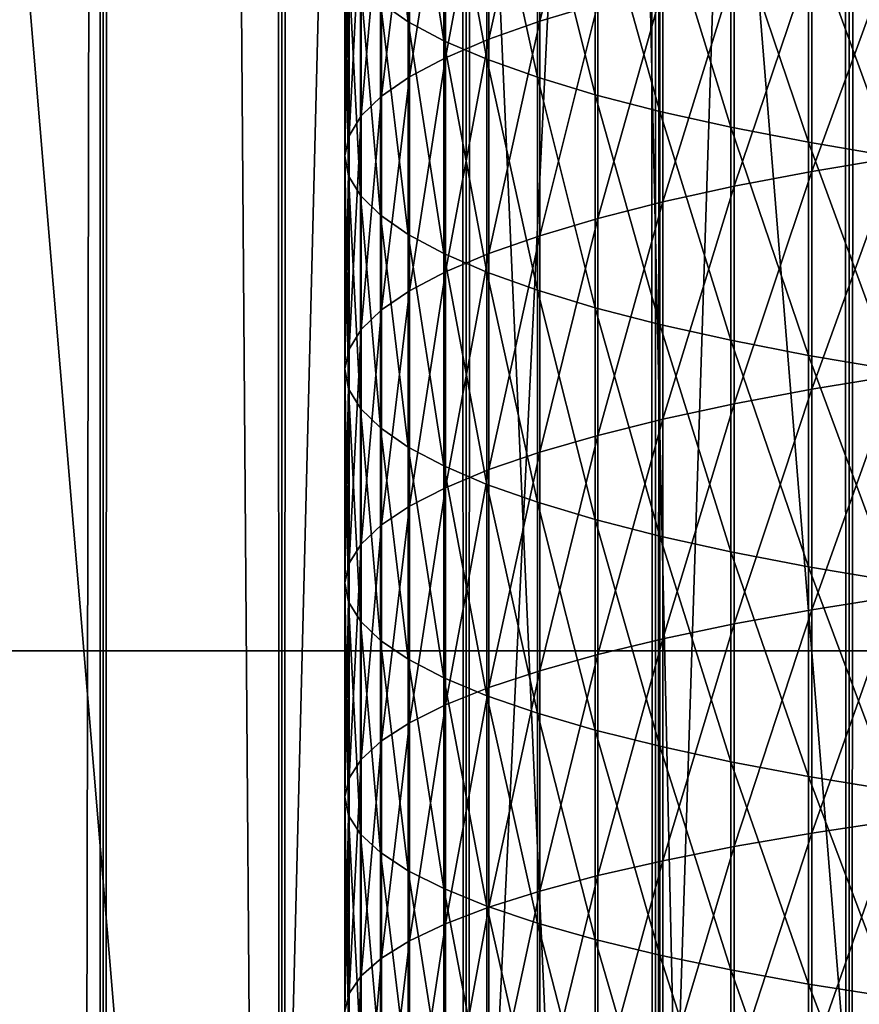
# Model space of a CAD drawing. Header units: millimetres. Extents: x -46 to 46, y -9 to 3208.
# Tile 268 of 401: x -4.16 to -2.46, y 29.38 to 31.38. Entities that reach past the tile are written whole.
import ezdxf

# ---------------------------------------------------------------- set-up
doc = ezdxf.new("R2010")
doc.units = ezdxf.units.MM
doc.header["$LTSCALE"] = 65.185185
for name, color, linetype in [('18', 7, 'CONTINUOUS'), ('28', 7, 'CONTINUOUS'), ('30', 7, 'CONTINUOUS'), ('31', 7, 'CONTINUOUS'), ('32', 7, 'CONTINUOUS'), ('33', 7, 'CONTINUOUS'), ('37', 7, 'CONTINUOUS')]:
    doc.layers.add(name, color=color, linetype=linetype)

msp = doc.modelspace()

# ---------------------------------------------------------------- linework, layer by layer
at = {"layer": '18', "color": 7, "linetype": 'CONTINUOUS'}
for points in [[(-4.34, 11.3, 64.1167), (-3.9902, 11.3, 64.3504), (-4.34, 1111.3, 64.1167), (-4.34, 11.3, 64.1167)], [(-4.34, 1111.3, 64.1167), (-3.9902, 11.3, 64.3504), (-3.9902, 1111.3, 64.3504), (-4.34, 1111.3, 64.1167)], [(-3.9902, 11.3, 51.6496), (-4.34, 11.3, 51.8833), (-3.9902, 1111.3, 51.6496), (-3.9902, 11.3, 51.6496)], [(-3.9902, 1111.3, 51.6496), (-4.34, 11.3, 51.8833), (-4.34, 1111.3, 51.8833), (-3.9902, 1111.3, 51.6496)], [(-3.9902, 11.3, 64.3504), (-3.6279, 11.3, 64.5642), (-3.9902, 1111.3, 64.3504), (-3.9902, 11.3, 64.3504)], [(-3.9902, 1111.3, 64.3504), (-3.6279, 11.3, 64.5642), (-3.6279, 1111.3, 64.5642), (-3.9902, 1111.3, 64.3504)], [(-3.6279, 11.3, 51.4358), (-3.9902, 11.3, 51.6496), (-3.6279, 1111.3, 51.4358), (-3.6279, 11.3, 51.4358)], [(-3.6279, 1111.3, 51.4358), (-3.9902, 11.3, 51.6496), (-3.9902, 1111.3, 51.6496), (-3.6279, 1111.3, 51.4358)], [(-3.6279, 11.3, 64.5642), (-3.2541, 11.3, 64.7573), (-3.6279, 1111.3, 64.5642), (-3.6279, 11.3, 64.5642)], [(-3.6279, 1111.3, 64.5642), (-3.2541, 11.3, 64.7573), (-3.2541, 1111.3, 64.7573), (-3.6279, 1111.3, 64.5642)], [(-3.2541, 11.3, 51.2427), (-3.6279, 11.3, 51.4358), (-3.2541, 1111.3, 51.2427), (-3.2541, 11.3, 51.2427)], [(-3.2541, 1111.3, 51.2427), (-3.6279, 11.3, 51.4358), (-3.6279, 1111.3, 51.4358), (-3.2541, 1111.3, 51.2427)], [(-3.2541, 11.3, 64.7573), (-2.8701, 11.3, 64.9291), (-3.2541, 1111.3, 64.7573), (-3.2541, 11.3, 64.7573)], [(-3.2541, 1111.3, 64.7573), (-2.8701, 11.3, 64.9291), (-2.8701, 1111.3, 64.9291), (-3.2541, 1111.3, 64.7573)], [(-2.8701, 11.3, 51.0709), (-3.2541, 11.3, 51.2427), (-2.8701, 1111.3, 51.0709), (-2.8701, 11.3, 51.0709)], [(-2.8701, 1111.3, 51.0709), (-3.2541, 11.3, 51.2427), (-3.2541, 1111.3, 51.2427), (-2.8701, 1111.3, 51.0709)], [(-2.8701, 11.3, 64.9291), (-2.4771, 11.3, 65.0791), (-2.8701, 1111.3, 64.9291), (-2.8701, 11.3, 64.9291)], [(-2.8701, 1111.3, 64.9291), (-2.4771, 11.3, 65.0791), (-2.4771, 1111.3, 65.0791), (-2.8701, 1111.3, 64.9291)], [(-2.4771, 11.3, 50.9209), (-2.8701, 11.3, 51.0709), (-2.4771, 1111.3, 50.9209), (-2.4771, 11.3, 50.9209)], [(-2.4771, 1111.3, 50.9209), (-2.8701, 11.3, 51.0709), (-2.8701, 1111.3, 51.0709), (-2.4771, 1111.3, 50.9209)], [(-2.4771, 11.3, 65.0791), (-2.0763, 11.3, 65.2069), (-2.4771, 1111.3, 65.0791), (-2.4771, 11.3, 65.0791)], [(-2.4771, 1111.3, 65.0791), (-2.0763, 11.3, 65.2069), (-2.0763, 1111.3, 65.2069), (-2.4771, 1111.3, 65.0791)], [(-2.0763, 11.3, 50.7931), (-2.4771, 11.3, 50.9209), (-2.0763, 1111.3, 50.7931), (-2.0763, 11.3, 50.7931)], [(-2.0763, 1111.3, 50.7931), (-2.4771, 11.3, 50.9209), (-2.4771, 1111.3, 50.9209), (-2.0763, 1111.3, 50.7931)]]:
    msp.add_3dface(points, dxfattribs=at)
at = {"layer": '28', "color": 7, "linetype": 'CONTINUOUS'}
for points in [[(-3.3714, 31.8087, 56.3263), (-3.3714, 31.3764, 56.3999), (-3.4277, 31.8474, 56.5556), (-3.3714, 31.8087, 56.3263)], [(-3.4277, 31.8474, 56.5556), (-3.3714, 31.3764, 56.3999), (-3.4277, 31.4157, 56.6291), (-3.4277, 31.8474, 56.5556)], [(-3.1044, 31.8082, 58.9197), (-3.1044, 31.3775, 58.9937), (-2.9867, 31.8434, 59.125), (-3.1044, 31.8082, 58.9197)], [(-2.9867, 31.8434, 59.125), (-3.1044, 31.3775, 58.9937), (-2.9867, 31.4128, 59.199), (-2.9867, 31.8434, 59.125)], [(-3.2993, 31.7707, 56.1014), (-3.2993, 31.3379, 56.1751), (-3.3714, 31.8087, 56.3263), (-3.2993, 31.7707, 56.1014)], [(-3.3714, 31.8087, 56.3263), (-3.2993, 31.3379, 56.1751), (-3.3714, 31.3764, 56.3999), (-3.3714, 31.8087, 56.3263)], [(-3.2076, 31.7718, 58.707), (-3.2076, 31.3409, 58.781), (-3.1044, 31.8082, 58.9197), (-3.2076, 31.7718, 58.707)], [(-3.1044, 31.8082, 58.9197), (-3.2076, 31.3409, 58.781), (-3.1044, 31.3775, 58.9937), (-3.1044, 31.8082, 58.9197)], [(-3.2118, 31.7337, 55.8818), (-3.2118, 31.3003, 55.9557), (-3.2993, 31.7707, 56.1014), (-3.2118, 31.7337, 55.8818)], [(-3.2993, 31.7707, 56.1014), (-3.2118, 31.3003, 55.9557), (-3.2993, 31.3379, 56.1751), (-3.2993, 31.7707, 56.1014)], [(-3.2958, 31.7342, 58.4878), (-3.2958, 31.3033, 58.5618), (-3.2076, 31.7718, 58.707), (-3.2958, 31.7342, 58.4878)], [(-3.2076, 31.7718, 58.707), (-3.2958, 31.3033, 58.5618), (-3.2076, 31.3409, 58.781), (-3.2076, 31.7718, 58.707)], [(-3.3685, 31.6957, 58.2632), (-3.3685, 31.2647, 58.3372), (-3.2958, 31.7342, 58.4878), (-3.3685, 31.6957, 58.2632)], [(-3.2958, 31.7342, 58.4878), (-3.3685, 31.2647, 58.3372), (-3.2958, 31.3033, 58.5618), (-3.2958, 31.7342, 58.4878)], [(-3.1092, 31.6977, 55.6687), (-3.1093, 31.2638, 55.7426), (-3.2118, 31.7337, 55.8818), (-3.1092, 31.6977, 55.6687)], [(-3.2118, 31.7337, 55.8818), (-3.1093, 31.2638, 55.7426), (-3.2118, 31.3003, 55.9557), (-3.2118, 31.7337, 55.8818)], [(-3.4256, 31.6565, 58.0342), (-3.4256, 31.2254, 58.1083), (-3.3685, 31.6957, 58.2632), (-3.4256, 31.6565, 58.0342)], [(-3.3685, 31.6957, 58.2632), (-3.4256, 31.2254, 58.1083), (-3.3685, 31.2647, 58.3372), (-3.3685, 31.6957, 58.2632)], [(-3.1092, 31.6977, 55.6687), (-2.9922, 31.2285, 55.537), (-3.1093, 31.2638, 55.7426), (-3.1092, 31.6977, 55.6687)], [(-2.9922, 31.6629, 55.463), (-2.9922, 31.2285, 55.537), (-3.1092, 31.6977, 55.6687), (-2.9922, 31.6629, 55.463)], [(-2.8612, 31.6296, 55.2656), (-2.8612, 31.1947, 55.3397), (-2.9922, 31.6629, 55.463), (-2.8612, 31.6296, 55.2656)], [(-2.9922, 31.6629, 55.463), (-2.8612, 31.1947, 55.3397), (-2.9922, 31.2285, 55.537), (-2.9922, 31.6629, 55.463)], [(-3.4666, 31.6167, 57.8019), (-3.4666, 31.1855, 57.876), (-3.4256, 31.6565, 58.0342), (-3.4666, 31.6167, 57.8019)], [(-3.4256, 31.6565, 58.0342), (-3.4666, 31.1855, 57.876), (-3.4256, 31.2254, 58.1083), (-3.4256, 31.6565, 58.0342)], [(-2.7168, 31.5978, 55.0775), (-2.7168, 31.1625, 55.1517), (-2.8612, 31.6296, 55.2656), (-2.7168, 31.5978, 55.0775)], [(-2.8612, 31.6296, 55.2656), (-2.7168, 31.1625, 55.1517), (-2.8612, 31.1947, 55.3397), (-2.8612, 31.6296, 55.2656)], [(-3.4915, 31.5765, 57.5674), (-3.4915, 31.1452, 57.6415), (-3.4666, 31.6167, 57.8019), (-3.4915, 31.5765, 57.5674)], [(-3.4666, 31.6167, 57.8019), (-3.4915, 31.1452, 57.6415), (-3.4666, 31.1855, 57.876), (-3.4666, 31.6167, 57.8019)], [(-2.5597, 31.5678, 54.8996), (-2.5597, 31.132, 54.9738), (-2.7168, 31.5978, 55.0775), (-2.5597, 31.5678, 54.8996)], [(-2.7168, 31.5978, 55.0775), (-2.5597, 31.132, 54.9738), (-2.7168, 31.1625, 55.1517), (-2.7168, 31.5978, 55.0775)], [(-3.5, 31.5361, 57.3317), (-3.5, 31.1047, 57.4059), (-3.4915, 31.5765, 57.5674), (-3.5, 31.5361, 57.3317)], [(-3.4915, 31.5765, 57.5674), (-3.5, 31.1047, 57.4059), (-3.4915, 31.1452, 57.6415), (-3.4915, 31.5765, 57.5674)], [(-2.3907, 31.5396, 54.7327), (-2.3907, 31.1034, 54.807), (-2.5597, 31.5678, 54.8996), (-2.3907, 31.5396, 54.7327)], [(-2.5597, 31.5678, 54.8996), (-2.3907, 31.1034, 54.807), (-2.5597, 31.132, 54.9738), (-2.5597, 31.5678, 54.8996)], [(-3.4922, 31.4957, 57.0961), (-3.4922, 31.0642, 57.1702), (-3.5, 31.5361, 57.3317), (-3.4922, 31.4957, 57.0961)], [(-3.5, 31.5361, 57.3317), (-3.4922, 31.0642, 57.1702), (-3.5, 31.1047, 57.4059), (-3.5, 31.5361, 57.3317)], [(-2.5525, 31.5093, 59.7608), (-2.5525, 31.073, 59.8355), (-2.383, 31.5378, 59.9271), (-2.5525, 31.5093, 59.7608)], [(-2.383, 31.5378, 59.9271), (-2.5525, 31.073, 59.8355), (-2.383, 31.1013, 60.0018), (-2.383, 31.5378, 59.9271)], [(-2.7102, 31.4788, 59.5834), (-2.7102, 31.0428, 59.6581), (-2.5525, 31.5093, 59.7608), (-2.7102, 31.4788, 59.5834)], [(-2.5525, 31.5093, 59.7608), (-2.7102, 31.0428, 59.6581), (-2.5525, 31.073, 59.8355), (-2.5525, 31.5093, 59.7608)], [(-3.4681, 31.4555, 56.8615), (-3.4681, 31.0239, 56.9356), (-3.4922, 31.4957, 57.0961), (-3.4681, 31.4555, 56.8615)], [(-3.4922, 31.4957, 57.0961), (-3.4681, 31.0239, 56.9356), (-3.4922, 31.0642, 57.1702), (-3.4922, 31.4957, 57.0961)], [(-2.8551, 31.4466, 59.3959), (-2.8551, 31.0109, 59.4705), (-2.7102, 31.4788, 59.5834), (-2.8551, 31.4466, 59.3959)], [(-2.7102, 31.4788, 59.5834), (-2.8551, 31.0109, 59.4705), (-2.7102, 31.0428, 59.6581), (-2.7102, 31.4788, 59.5834)], [(-3.4277, 31.4157, 56.6291), (-3.4277, 30.984, 56.7032), (-3.4681, 31.4555, 56.8615), (-3.4277, 31.4157, 56.6291)], [(-3.4681, 31.4555, 56.8615), (-3.4277, 30.984, 56.7032), (-3.4681, 31.0239, 56.9356), (-3.4681, 31.4555, 56.8615)], [(-2.9867, 31.4128, 59.199), (-2.9867, 30.9774, 59.2735), (-2.8551, 31.4466, 59.3959), (-2.9867, 31.4128, 59.199)], [(-2.8551, 31.4466, 59.3959), (-2.9867, 30.9774, 59.2735), (-2.8551, 31.0109, 59.4705), (-2.8551, 31.4466, 59.3959)], [(-3.3714, 31.3764, 56.3999), (-3.3714, 30.9446, 56.4741), (-3.4277, 31.4157, 56.6291), (-3.3714, 31.3764, 56.3999)], [(-3.4277, 31.4157, 56.6291), (-3.3714, 30.9446, 56.4741), (-3.4277, 30.984, 56.7032), (-3.4277, 31.4157, 56.6291)], [(-3.1044, 31.3775, 58.9937), (-3.1044, 30.9424, 59.0682), (-2.9867, 31.4128, 59.199), (-3.1044, 31.3775, 58.9937)], [(-2.9867, 31.4128, 59.199), (-3.1044, 30.9424, 59.0682), (-2.9867, 30.9774, 59.2735), (-2.9867, 31.4128, 59.199)], [(-3.2993, 31.3379, 56.1751), (-3.2993, 30.906, 56.2493), (-3.3714, 31.3764, 56.3999), (-3.2993, 31.3379, 56.1751)], [(-3.3714, 31.3764, 56.3999), (-3.2993, 30.906, 56.2493), (-3.3714, 30.9446, 56.4741), (-3.3714, 31.3764, 56.3999)], [(-3.2076, 31.3409, 58.781), (-3.2076, 30.9062, 58.8554), (-3.1044, 31.3775, 58.9937), (-3.2076, 31.3409, 58.781)], [(-3.1044, 31.3775, 58.9937), (-3.2076, 30.9062, 58.8554), (-3.1044, 30.9424, 59.0682), (-3.1044, 31.3775, 58.9937)], [(-3.2118, 31.3003, 55.9557), (-3.2118, 30.8683, 56.0299), (-3.2993, 31.3379, 56.1751), (-3.2118, 31.3003, 55.9557)], [(-3.2993, 31.3379, 56.1751), (-3.2118, 30.8683, 56.0299), (-3.2993, 30.906, 56.2493), (-3.2993, 31.3379, 56.1751)], [(-3.2958, 31.3033, 58.5618), (-3.2957, 30.8689, 58.6362), (-3.2076, 31.3409, 58.781), (-3.2958, 31.3033, 58.5618)], [(-3.2076, 31.3409, 58.781), (-3.2957, 30.8689, 58.6362), (-3.2076, 30.9062, 58.8554), (-3.2076, 31.3409, 58.781)], [(-3.3685, 31.2647, 58.3372), (-3.3685, 30.8307, 58.4115), (-3.2958, 31.3033, 58.5618), (-3.3685, 31.2647, 58.3372)], [(-3.2958, 31.3033, 58.5618), (-3.3685, 30.8307, 58.4115), (-3.2957, 30.8689, 58.6362), (-3.2958, 31.3033, 58.5618)], [(-3.1093, 31.2638, 55.7426), (-3.1093, 30.8317, 55.8168), (-3.2118, 31.3003, 55.9557), (-3.1093, 31.2638, 55.7426)], [(-3.2118, 31.3003, 55.9557), (-3.1093, 30.8317, 55.8168), (-3.2118, 30.8683, 56.0299), (-3.2118, 31.3003, 55.9557)], [(-3.4256, 31.2254, 58.1083), (-3.4256, 30.7917, 58.1825), (-3.3685, 31.2647, 58.3372), (-3.4256, 31.2254, 58.1083)], [(-3.3685, 31.2647, 58.3372), (-3.4256, 30.7917, 58.1825), (-3.3685, 30.8307, 58.4115), (-3.3685, 31.2647, 58.3372)], [(-2.9922, 31.2285, 55.537), (-2.9922, 30.7964, 55.6112), (-3.1093, 31.2638, 55.7426), (-2.9922, 31.2285, 55.537)], [(-3.1093, 31.2638, 55.7426), (-2.9922, 30.7964, 55.6112), (-3.1093, 30.8317, 55.8168), (-3.1093, 31.2638, 55.7426)], [(-3.4666, 31.1855, 57.876), (-3.4666, 30.7522, 57.9501), (-3.4256, 31.2254, 58.1083), (-3.4666, 31.1855, 57.876)], [(-3.4256, 31.2254, 58.1083), (-3.4666, 30.7522, 57.9501), (-3.4256, 30.7917, 58.1825), (-3.4256, 31.2254, 58.1083)], [(-2.8612, 31.1947, 55.3397), (-2.8612, 30.7625, 55.4139), (-2.9922, 31.2285, 55.537), (-2.8612, 31.1947, 55.3397)], [(-2.9922, 31.2285, 55.537), (-2.8612, 30.7625, 55.4139), (-2.9922, 30.7964, 55.6112), (-2.9922, 31.2285, 55.537)], [(-3.4915, 31.1452, 57.6415), (-3.4915, 30.7122, 57.7156), (-3.4666, 31.1855, 57.876), (-3.4915, 31.1452, 57.6415)], [(-3.4666, 31.1855, 57.876), (-3.4915, 30.7122, 57.7156), (-3.4666, 30.7522, 57.9501), (-3.4666, 31.1855, 57.876)], [(-2.7168, 31.1625, 55.1517), (-2.7168, 30.7302, 55.2259), (-2.8612, 31.1947, 55.3397), (-2.7168, 31.1625, 55.1517)], [(-2.8612, 31.1947, 55.3397), (-2.7168, 30.7302, 55.2259), (-2.8612, 30.7625, 55.4139), (-2.8612, 31.1947, 55.3397)], [(-2.5597, 31.132, 54.9738), (-2.5597, 30.6997, 55.0481), (-2.7168, 31.1625, 55.1517), (-2.5597, 31.132, 54.9738)], [(-2.7168, 31.1625, 55.1517), (-2.5597, 30.6997, 55.0481), (-2.7168, 30.7302, 55.2259), (-2.7168, 31.1625, 55.1517)], [(-3.5, 31.1047, 57.4059), (-3.5, 30.6721, 57.4799), (-3.4915, 31.1452, 57.6415), (-3.5, 31.1047, 57.4059)], [(-3.4915, 31.1452, 57.6415), (-3.5, 30.6721, 57.4799), (-3.4915, 30.7122, 57.7156), (-3.4915, 31.1452, 57.6415)], [(-2.3907, 31.1034, 54.807), (-2.3907, 30.671, 54.8813), (-2.5597, 31.132, 54.9738), (-2.3907, 31.1034, 54.807)], [(-2.5597, 31.132, 54.9738), (-2.3907, 30.671, 54.8813), (-2.5597, 30.6997, 55.0481), (-2.5597, 31.132, 54.9738)], [(-3.4922, 31.0642, 57.1702), (-3.4922, 30.632, 57.2442), (-3.5, 31.1047, 57.4059), (-3.4922, 31.0642, 57.1702)], [(-3.5, 31.1047, 57.4059), (-3.4922, 30.632, 57.2442), (-3.5, 30.6721, 57.4799), (-3.5, 31.1047, 57.4059)], [(-2.5525, 31.073, 59.8355), (-2.5526, 30.6311, 59.9099), (-2.383, 31.1013, 60.0018), (-2.5525, 31.073, 59.8355)], [(-2.383, 31.1013, 60.0018), (-2.5526, 30.6311, 59.9099), (-2.383, 30.6588, 60.0764), (-2.383, 31.1013, 60.0018)], [(-3.4681, 31.0239, 56.9356), (-3.468, 30.5921, 57.0096), (-3.4922, 31.0642, 57.1702), (-3.4681, 31.0239, 56.9356)], [(-3.4922, 31.0642, 57.1702), (-3.468, 30.5921, 57.0096), (-3.4922, 30.632, 57.2442), (-3.4922, 31.0642, 57.1702)], [(-2.7102, 31.0428, 59.6581), (-2.7102, 30.6015, 59.7324), (-2.5525, 31.073, 59.8355), (-2.7102, 31.0428, 59.6581)], [(-2.5525, 31.073, 59.8355), (-2.7102, 30.6015, 59.7324), (-2.5526, 30.6311, 59.9099), (-2.5525, 31.073, 59.8355)], [(-2.8551, 31.0109, 59.4705), (-2.8551, 30.5703, 59.5447), (-2.7102, 31.0428, 59.6581), (-2.8551, 31.0109, 59.4705)], [(-2.7102, 31.0428, 59.6581), (-2.8551, 30.5703, 59.5447), (-2.7102, 30.6015, 59.7324), (-2.7102, 31.0428, 59.6581)], [(-3.4277, 30.984, 56.7032), (-3.4277, 30.5525, 56.7771), (-3.4681, 31.0239, 56.9356), (-3.4277, 30.984, 56.7032)], [(-3.4681, 31.0239, 56.9356), (-3.4277, 30.5525, 56.7771), (-3.468, 30.5921, 57.0096), (-3.4681, 31.0239, 56.9356)], [(-2.9867, 30.9774, 59.2735), (-2.9868, 30.5374, 59.3477), (-2.8551, 31.0109, 59.4705), (-2.9867, 30.9774, 59.2735)], [(-2.8551, 31.0109, 59.4705), (-2.9868, 30.5374, 59.3477), (-2.8551, 30.5703, 59.5447), (-2.8551, 31.0109, 59.4705)], [(-3.3714, 30.9446, 56.4741), (-3.3714, 30.5135, 56.5479), (-3.4277, 30.984, 56.7032), (-3.3714, 30.9446, 56.4741)], [(-3.4277, 30.984, 56.7032), (-3.3714, 30.5135, 56.5479), (-3.4277, 30.5525, 56.7771), (-3.4277, 30.984, 56.7032)], [(-3.1044, 30.9424, 59.0682), (-3.1044, 30.5032, 59.1422), (-2.9867, 30.9774, 59.2735), (-3.1044, 30.9424, 59.0682)], [(-2.9867, 30.9774, 59.2735), (-3.1044, 30.5032, 59.1422), (-2.9868, 30.5374, 59.3477), (-2.9867, 30.9774, 59.2735)], [(-3.2993, 30.906, 56.2493), (-3.2993, 30.4753, 56.323), (-3.3714, 30.9446, 56.4741), (-3.2993, 30.906, 56.2493)], [(-3.3714, 30.9446, 56.4741), (-3.2993, 30.4753, 56.323), (-3.3714, 30.5135, 56.5479), (-3.3714, 30.9446, 56.4741)], [(-3.2076, 30.9062, 58.8554), (-3.2076, 30.4678, 58.9293), (-3.1044, 30.9424, 59.0682), (-3.2076, 30.9062, 58.8554)], [(-3.1044, 30.9424, 59.0682), (-3.2076, 30.4678, 58.9293), (-3.1044, 30.5032, 59.1422), (-3.1044, 30.9424, 59.0682)], [(-3.2118, 30.8683, 56.0299), (-3.2118, 30.4379, 56.1035), (-3.2993, 30.906, 56.2493), (-3.2118, 30.8683, 56.0299)], [(-3.2993, 30.906, 56.2493), (-3.2118, 30.4379, 56.1035), (-3.2993, 30.4753, 56.323), (-3.2993, 30.906, 56.2493)], [(-3.2957, 30.8689, 58.6362), (-3.2958, 30.4312, 58.7099), (-3.2076, 30.9062, 58.8554), (-3.2957, 30.8689, 58.6362)], [(-3.2076, 30.9062, 58.8554), (-3.2958, 30.4312, 58.7099), (-3.2076, 30.4678, 58.9293), (-3.2076, 30.9062, 58.8554)], [(-3.3685, 30.8307, 58.4115), (-3.3685, 30.3938, 58.4851), (-3.2957, 30.8689, 58.6362), (-3.3685, 30.8307, 58.4115)], [(-3.2957, 30.8689, 58.6362), (-3.3685, 30.3938, 58.4851), (-3.2958, 30.4312, 58.7099), (-3.2957, 30.8689, 58.6362)], [(-3.1093, 30.8317, 55.8168), (-3.1092, 30.4016, 55.8904), (-3.2118, 30.8683, 56.0299), (-3.1093, 30.8317, 55.8168)], [(-3.2118, 30.8683, 56.0299), (-3.1092, 30.4016, 55.8904), (-3.2118, 30.4379, 56.1035), (-3.2118, 30.8683, 56.0299)], [(-3.4256, 30.7917, 58.1825), (-3.4256, 30.3556, 58.256), (-3.3685, 30.8307, 58.4115), (-3.4256, 30.7917, 58.1825)], [(-3.3685, 30.8307, 58.4115), (-3.4256, 30.3556, 58.256), (-3.3685, 30.3938, 58.4851), (-3.3685, 30.8307, 58.4115)], [(-2.9922, 30.7964, 55.6112), (-2.9922, 30.3666, 55.6848), (-3.1093, 30.8317, 55.8168), (-2.9922, 30.7964, 55.6112)], [(-3.1093, 30.8317, 55.8168), (-2.9922, 30.3666, 55.6848), (-3.1092, 30.4016, 55.8904), (-3.1093, 30.8317, 55.8168)], [(-3.4666, 30.7522, 57.9501), (-3.4666, 30.3169, 58.0235), (-3.4256, 30.7917, 58.1825), (-3.4666, 30.7522, 57.9501)], [(-3.4256, 30.7917, 58.1825), (-3.4666, 30.3169, 58.0235), (-3.4256, 30.3556, 58.256), (-3.4256, 30.7917, 58.1825)], [(-2.8612, 30.7625, 55.4139), (-2.8612, 30.3331, 55.4874), (-2.9922, 30.7964, 55.6112), (-2.8612, 30.7625, 55.4139)], [(-2.9922, 30.7964, 55.6112), (-2.8612, 30.3331, 55.4874), (-2.9922, 30.3666, 55.6848), (-2.9922, 30.7964, 55.6112)], [(-3.4915, 30.7122, 57.7156), (-3.4915, 30.2778, 57.7888), (-3.4666, 30.7522, 57.9501), (-3.4915, 30.7122, 57.7156)], [(-3.4666, 30.7522, 57.9501), (-3.4915, 30.2778, 57.7888), (-3.4666, 30.3169, 58.0235), (-3.4666, 30.7522, 57.9501)], [(-2.7168, 30.7302, 55.2259), (-2.7168, 30.3011, 55.2994), (-2.8612, 30.7625, 55.4139), (-2.7168, 30.7302, 55.2259)], [(-2.8612, 30.7625, 55.4139), (-2.7168, 30.3011, 55.2994), (-2.8612, 30.3331, 55.4874), (-2.8612, 30.7625, 55.4139)], [(-2.5597, 30.6997, 55.0481), (-2.5597, 30.2708, 55.1215), (-2.7168, 30.7302, 55.2259), (-2.5597, 30.6997, 55.0481)], [(-2.7168, 30.7302, 55.2259), (-2.5597, 30.2708, 55.1215), (-2.7168, 30.3011, 55.2994), (-2.7168, 30.7302, 55.2259)], [(-3.5, 30.6721, 57.4799), (-3.5, 30.2385, 57.553), (-3.4915, 30.7122, 57.7156), (-3.5, 30.6721, 57.4799)], [(-3.4915, 30.7122, 57.7156), (-3.5, 30.2385, 57.553), (-3.4915, 30.2778, 57.7888), (-3.4915, 30.7122, 57.7156)], [(-2.3907, 30.671, 54.8813), (-2.3907, 30.2424, 54.9547), (-2.5597, 30.6997, 55.0481), (-2.3907, 30.671, 54.8813)], [(-2.5597, 30.6997, 55.0481), (-2.3907, 30.2424, 54.9547), (-2.5597, 30.2708, 55.1215), (-2.5597, 30.6997, 55.0481)], [(-3.4922, 30.632, 57.2442), (-3.4922, 30.1993, 57.3171), (-3.5, 30.6721, 57.4799), (-3.4922, 30.632, 57.2442)], [(-3.5, 30.6721, 57.4799), (-3.4922, 30.1993, 57.3171), (-3.5, 30.2385, 57.553), (-3.5, 30.6721, 57.4799)], [(-2.5526, 30.6311, 59.9099), (-2.5526, 30.1836, 59.9833), (-2.383, 30.6588, 60.0764), (-2.5526, 30.6311, 59.9099)], [(-2.383, 30.6588, 60.0764), (-2.5526, 30.1836, 59.9833), (-2.383, 30.2104, 60.1499), (-2.383, 30.6588, 60.0764)], [(-3.468, 30.5921, 57.0096), (-3.4681, 30.1602, 57.0823), (-3.4922, 30.632, 57.2442), (-3.468, 30.5921, 57.0096)], [(-3.4922, 30.632, 57.2442), (-3.4681, 30.1602, 57.0823), (-3.4922, 30.1993, 57.3171), (-3.4922, 30.632, 57.2442)], [(-2.7102, 30.6015, 59.7324), (-2.7102, 30.155, 59.8056), (-2.5526, 30.6311, 59.9099), (-2.7102, 30.6015, 59.7324)], [(-2.5526, 30.6311, 59.9099), (-2.7102, 30.155, 59.8056), (-2.5526, 30.1836, 59.9833), (-2.5526, 30.6311, 59.9099)], [(-3.468, 30.5921, 57.0096), (-3.4277, 30.1214, 56.8497), (-3.4681, 30.1602, 57.0823), (-3.468, 30.5921, 57.0096)], [(-3.4277, 30.5525, 56.7771), (-3.4277, 30.1214, 56.8497), (-3.468, 30.5921, 57.0096), (-3.4277, 30.5525, 56.7771)], [(-2.8551, 30.5703, 59.5447), (-2.8551, 30.1248, 59.6177), (-2.7102, 30.6015, 59.7324), (-2.8551, 30.5703, 59.5447)], [(-2.7102, 30.6015, 59.7324), (-2.8551, 30.1248, 59.6177), (-2.7102, 30.155, 59.8056), (-2.7102, 30.6015, 59.7324)], [(-2.9868, 30.5374, 59.3477), (-2.9868, 30.093, 59.4205), (-2.8551, 30.5703, 59.5447), (-2.9868, 30.5374, 59.3477)], [(-2.8551, 30.5703, 59.5447), (-2.9868, 30.093, 59.4205), (-2.8551, 30.1248, 59.6177), (-2.8551, 30.5703, 59.5447)], [(-3.3714, 30.5135, 56.5479), (-3.3714, 30.0832, 56.6204), (-3.4277, 30.5525, 56.7771), (-3.3714, 30.5135, 56.5479)], [(-3.4277, 30.5525, 56.7771), (-3.3714, 30.0832, 56.6204), (-3.4277, 30.1214, 56.8497), (-3.4277, 30.5525, 56.7771)], [(-3.1044, 30.5032, 59.1422), (-3.1044, 30.0599, 59.2148), (-2.9868, 30.5374, 59.3477), (-3.1044, 30.5032, 59.1422)], [(-2.9868, 30.5374, 59.3477), (-3.1044, 30.0599, 59.2148), (-2.9868, 30.093, 59.4205), (-2.9868, 30.5374, 59.3477)], [(-3.2993, 30.4753, 56.323), (-3.2993, 30.0457, 56.3954), (-3.3714, 30.5135, 56.5479), (-3.2993, 30.4753, 56.323)], [(-3.3714, 30.5135, 56.5479), (-3.2993, 30.0457, 56.3954), (-3.3714, 30.0832, 56.6204), (-3.3714, 30.5135, 56.5479)], [(-3.2076, 30.4678, 58.9293), (-3.2076, 30.0257, 59.0017), (-3.1044, 30.5032, 59.1422), (-3.2076, 30.4678, 58.9293)], [(-3.1044, 30.5032, 59.1422), (-3.2076, 30.0257, 59.0017), (-3.1044, 30.0599, 59.2148), (-3.1044, 30.5032, 59.1422)], [(-3.2118, 30.4379, 56.1035), (-3.2118, 30.0092, 56.1758), (-3.2993, 30.4753, 56.323), (-3.2118, 30.4379, 56.1035)], [(-3.2993, 30.4753, 56.323), (-3.2118, 30.0092, 56.1758), (-3.2993, 30.0457, 56.3954), (-3.2993, 30.4753, 56.323)], [(-3.2958, 30.4312, 58.7099), (-3.2958, 29.9904, 58.7821), (-3.2076, 30.4678, 58.9293), (-3.2958, 30.4312, 58.7099)], [(-3.2076, 30.4678, 58.9293), (-3.2958, 29.9904, 58.7821), (-3.2076, 30.0257, 59.0017), (-3.2076, 30.4678, 58.9293)], [(-3.3685, 30.3938, 58.4851), (-3.3686, 29.9542, 58.5571), (-3.2958, 30.4312, 58.7099), (-3.3685, 30.3938, 58.4851)], [(-3.2958, 30.4312, 58.7099), (-3.3686, 29.9542, 58.5571), (-3.2958, 29.9904, 58.7821), (-3.2958, 30.4312, 58.7099)], [(-3.1092, 30.4016, 55.8904), (-3.1093, 29.9737, 55.9626), (-3.2118, 30.4379, 56.1035), (-3.1092, 30.4016, 55.8904)], [(-3.2118, 30.4379, 56.1035), (-3.1093, 29.9737, 55.9626), (-3.2118, 30.0092, 56.1758), (-3.2118, 30.4379, 56.1035)], [(-3.4256, 30.3556, 58.256), (-3.4256, 29.9173, 58.3278), (-3.3685, 30.3938, 58.4851), (-3.4256, 30.3556, 58.256)], [(-3.3685, 30.3938, 58.4851), (-3.4256, 29.9173, 58.3278), (-3.3686, 29.9542, 58.5571), (-3.3685, 30.3938, 58.4851)], [(-3.1092, 30.4016, 55.8904), (-2.9922, 29.9394, 55.7568), (-3.1093, 29.9737, 55.9626), (-3.1092, 30.4016, 55.8904)], [(-2.9922, 30.3666, 55.6848), (-2.9922, 29.9394, 55.7568), (-3.1092, 30.4016, 55.8904), (-2.9922, 30.3666, 55.6848)], [(-2.8612, 30.3331, 55.4874), (-2.8612, 29.9065, 55.5593), (-2.9922, 30.3666, 55.6848), (-2.8612, 30.3331, 55.4874)], [(-2.9922, 30.3666, 55.6848), (-2.8612, 29.9065, 55.5593), (-2.9922, 29.9394, 55.7568), (-2.9922, 30.3666, 55.6848)], [(-3.4666, 30.3169, 58.0235), (-3.4666, 29.8798, 58.0951), (-3.4256, 30.3556, 58.256), (-3.4666, 30.3169, 58.0235)], [(-3.4256, 30.3556, 58.256), (-3.4666, 29.8798, 58.0951), (-3.4256, 29.9173, 58.3278), (-3.4256, 30.3556, 58.256)], [(-2.7168, 30.3011, 55.2994), (-2.7168, 29.8752, 55.3712), (-2.8612, 30.3331, 55.4874), (-2.7168, 30.3011, 55.2994)], [(-2.8612, 30.3331, 55.4874), (-2.7168, 29.8752, 55.3712), (-2.8612, 29.9065, 55.5593), (-2.8612, 30.3331, 55.4874)], [(-3.4915, 30.2778, 57.7888), (-3.4915, 29.842, 57.8602), (-3.4666, 30.3169, 58.0235), (-3.4915, 30.2778, 57.7888)], [(-3.4666, 30.3169, 58.0235), (-3.4915, 29.842, 57.8602), (-3.4666, 29.8798, 58.0951), (-3.4666, 30.3169, 58.0235)], [(-2.5597, 30.2708, 55.1215), (-2.5597, 29.8455, 55.1932), (-2.7168, 30.3011, 55.2994), (-2.5597, 30.2708, 55.1215)], [(-2.7168, 30.3011, 55.2994), (-2.5597, 29.8455, 55.1932), (-2.7168, 29.8752, 55.3712), (-2.7168, 30.3011, 55.2994)], [(-3.5, 30.2385, 57.553), (-3.5, 29.8041, 57.6241), (-3.4915, 30.2778, 57.7888), (-3.5, 30.2385, 57.553)], [(-3.4915, 30.2778, 57.7888), (-3.5, 29.8041, 57.6241), (-3.4915, 29.842, 57.8602), (-3.4915, 30.2778, 57.7888)], [(-2.3907, 30.2424, 54.9547), (-2.3907, 29.8177, 55.0262), (-2.5597, 30.2708, 55.1215), (-2.3907, 30.2424, 54.9547)], [(-2.5597, 30.2708, 55.1215), (-2.3907, 29.8177, 55.0262), (-2.5597, 29.8455, 55.1932), (-2.5597, 30.2708, 55.1215)], [(-3.4922, 30.1993, 57.3171), (-3.4922, 29.7661, 57.3881), (-3.5, 30.2385, 57.553), (-3.4922, 30.1993, 57.3171)], [(-3.5, 30.2385, 57.553), (-3.4922, 29.7661, 57.3881), (-3.5, 29.8041, 57.6241), (-3.5, 30.2385, 57.553)], [(-2.5526, 30.1836, 59.9833), (-2.5525, 29.7303, 60.0544), (-2.383, 30.2104, 60.1499), (-2.5526, 30.1836, 59.9833)], [(-2.383, 30.2104, 60.1499), (-2.5525, 29.7303, 60.0544), (-2.383, 29.7558, 60.2212), (-2.383, 30.2104, 60.1499)], [(-3.4681, 30.1602, 57.0823), (-3.4681, 29.7283, 57.1531), (-3.4922, 30.1993, 57.3171), (-3.4681, 30.1602, 57.0823)], [(-3.4922, 30.1993, 57.3171), (-3.4681, 29.7283, 57.1531), (-3.4922, 29.7661, 57.3881), (-3.4922, 30.1993, 57.3171)], [(-2.7102, 30.155, 59.8056), (-2.7102, 29.7031, 59.8765), (-2.5526, 30.1836, 59.9833), (-2.7102, 30.155, 59.8056)], [(-2.5526, 30.1836, 59.9833), (-2.7102, 29.7031, 59.8765), (-2.5525, 29.7303, 60.0544), (-2.5526, 30.1836, 59.9833)], [(-3.4277, 30.1214, 56.8497), (-3.4277, 29.6909, 56.9203), (-3.4681, 30.1602, 57.0823), (-3.4277, 30.1214, 56.8497)], [(-3.4681, 30.1602, 57.0823), (-3.4277, 29.6909, 56.9203), (-3.4681, 29.7283, 57.1531), (-3.4681, 30.1602, 57.0823)], [(-2.8551, 30.1248, 59.6177), (-2.8551, 29.6743, 59.6884), (-2.7102, 30.155, 59.8056), (-2.8551, 30.1248, 59.6177)], [(-2.7102, 30.155, 59.8056), (-2.8551, 29.6743, 59.6884), (-2.7102, 29.7031, 59.8765), (-2.7102, 30.155, 59.8056)], [(-2.9868, 30.093, 59.4205), (-2.9867, 29.6441, 59.4909), (-2.8551, 30.1248, 59.6177), (-2.9868, 30.093, 59.4205)], [(-2.8551, 30.1248, 59.6177), (-2.9867, 29.6441, 59.4909), (-2.8551, 29.6743, 59.6884), (-2.8551, 30.1248, 59.6177)], [(-3.3714, 30.0832, 56.6204), (-3.3714, 29.6539, 56.6907), (-3.4277, 30.1214, 56.8497), (-3.3714, 30.0832, 56.6204)], [(-3.4277, 30.1214, 56.8497), (-3.3714, 29.6539, 56.6907), (-3.4277, 29.6909, 56.9203), (-3.4277, 30.1214, 56.8497)], [(-3.1044, 30.0599, 59.2148), (-3.1044, 29.6126, 59.285), (-2.9868, 30.093, 59.4205), (-3.1044, 30.0599, 59.2148)], [(-2.9868, 30.093, 59.4205), (-3.1044, 29.6126, 59.285), (-2.9867, 29.6441, 59.4909), (-2.9868, 30.093, 59.4205)], [(-3.2993, 30.0457, 56.3954), (-3.2993, 29.6177, 56.4655), (-3.3714, 30.0832, 56.6204), (-3.2993, 30.0457, 56.3954)], [(-3.3714, 30.0832, 56.6204), (-3.2993, 29.6177, 56.4655), (-3.3714, 29.6539, 56.6907), (-3.3714, 30.0832, 56.6204)], [(-3.2118, 30.0092, 56.1758), (-3.2118, 29.5823, 56.2457), (-3.2993, 30.0457, 56.3954), (-3.2118, 30.0092, 56.1758)], [(-3.2993, 30.0457, 56.3954), (-3.2118, 29.5823, 56.2457), (-3.2993, 29.6177, 56.4655), (-3.2993, 30.0457, 56.3954)], [(-3.2076, 30.0257, 59.0017), (-3.2076, 29.5799, 59.0717), (-3.1044, 30.0599, 59.2148), (-3.2076, 30.0257, 59.0017)], [(-3.1044, 30.0599, 59.2148), (-3.2076, 29.5799, 59.0717), (-3.1044, 29.6126, 59.285), (-3.1044, 30.0599, 59.2148)], [(-3.2958, 29.9904, 58.7821), (-3.2958, 29.5463, 58.8519), (-3.2076, 30.0257, 59.0017), (-3.2958, 29.9904, 58.7821)], [(-3.2076, 30.0257, 59.0017), (-3.2958, 29.5463, 58.8519), (-3.2076, 29.5799, 59.0717), (-3.2076, 30.0257, 59.0017)], [(-3.1093, 29.9737, 55.9626), (-3.1093, 29.548, 56.0323), (-3.2118, 30.0092, 56.1758), (-3.1093, 29.9737, 55.9626)], [(-3.2118, 30.0092, 56.1758), (-3.1093, 29.548, 56.0323), (-3.2118, 29.5823, 56.2457), (-3.2118, 30.0092, 56.1758)], [(-3.3686, 29.9542, 58.5571), (-3.3685, 29.5118, 58.6266), (-3.2958, 29.9904, 58.7821), (-3.3686, 29.9542, 58.5571)], [(-3.2958, 29.9904, 58.7821), (-3.3685, 29.5118, 58.6266), (-3.2958, 29.5463, 58.8519), (-3.2958, 29.9904, 58.7821)], [(-2.9922, 29.9394, 55.7568), (-2.9922, 29.5149, 55.8263), (-3.1093, 29.9737, 55.9626), (-2.9922, 29.9394, 55.7568)], [(-3.1093, 29.9737, 55.9626), (-2.9922, 29.5149, 55.8263), (-3.1093, 29.548, 56.0323), (-3.1093, 29.9737, 55.9626)], [(-3.4256, 29.9173, 58.3278), (-3.4256, 29.4767, 58.3969), (-3.3686, 29.9542, 58.5571), (-3.4256, 29.9173, 58.3278)], [(-3.3686, 29.9542, 58.5571), (-3.4256, 29.4767, 58.3969), (-3.3685, 29.5118, 58.6266), (-3.3686, 29.9542, 58.5571)], [(-2.8612, 29.9065, 55.5593), (-2.8612, 29.4831, 55.6287), (-2.9922, 29.9394, 55.7568), (-2.8612, 29.9065, 55.5593)], [(-2.9922, 29.9394, 55.7568), (-2.8612, 29.4831, 55.6287), (-2.9922, 29.5149, 55.8263), (-2.9922, 29.9394, 55.7568)], [(-3.4666, 29.8798, 58.0951), (-3.4666, 29.441, 58.164), (-3.4256, 29.9173, 58.3278), (-3.4666, 29.8798, 58.0951)], [(-3.4256, 29.9173, 58.3278), (-3.4666, 29.441, 58.164), (-3.4256, 29.4767, 58.3969), (-3.4256, 29.9173, 58.3278)], [(-2.7168, 29.8752, 55.3712), (-2.7168, 29.4528, 55.4403), (-2.8612, 29.9065, 55.5593), (-2.7168, 29.8752, 55.3712)], [(-2.8612, 29.9065, 55.5593), (-2.7168, 29.4528, 55.4403), (-2.8612, 29.4831, 55.6287), (-2.8612, 29.9065, 55.5593)], [(-3.4915, 29.842, 57.8602), (-3.4915, 29.4051, 57.9288), (-3.4666, 29.8798, 58.0951), (-3.4915, 29.842, 57.8602)], [(-3.4666, 29.8798, 58.0951), (-3.4915, 29.4051, 57.9288), (-3.4666, 29.441, 58.164), (-3.4666, 29.8798, 58.0951)], [(-2.5597, 29.8455, 55.1932), (-2.5597, 29.4241, 55.2622), (-2.7168, 29.8752, 55.3712), (-2.5597, 29.8455, 55.1932)], [(-2.7168, 29.8752, 55.3712), (-2.5597, 29.4241, 55.2622), (-2.7168, 29.4528, 55.4403), (-2.7168, 29.8752, 55.3712)], [(-2.3907, 29.8177, 55.0262), (-2.3907, 29.3973, 55.0951), (-2.5597, 29.8455, 55.1932), (-2.3907, 29.8177, 55.0262)], [(-2.5597, 29.8455, 55.1932), (-2.3907, 29.3973, 55.0951), (-2.5597, 29.4241, 55.2622), (-2.5597, 29.8455, 55.1932)], [(-3.5, 29.8041, 57.6241), (-3.5, 29.3689, 57.6925), (-3.4915, 29.842, 57.8602), (-3.5, 29.8041, 57.6241)], [(-3.4915, 29.842, 57.8602), (-3.5, 29.3689, 57.6925), (-3.4915, 29.4051, 57.9288), (-3.4915, 29.842, 57.8602)], [(-3.4922, 29.7661, 57.3881), (-3.4922, 29.3327, 57.4561), (-3.5, 29.8041, 57.6241), (-3.4922, 29.7661, 57.3881)], [(-3.5, 29.8041, 57.6241), (-3.4922, 29.3327, 57.4561), (-3.5, 29.3689, 57.6925), (-3.5, 29.8041, 57.6241)], [(-3.4681, 29.7283, 57.1531), (-3.4681, 29.2968, 57.2208), (-3.4922, 29.7661, 57.3881), (-3.4681, 29.7283, 57.1531)], [(-3.4922, 29.7661, 57.3881), (-3.4681, 29.2968, 57.2208), (-3.4922, 29.3327, 57.4561), (-3.4922, 29.7661, 57.3881)], [(-2.5525, 29.7303, 60.0544), (-2.5525, 29.2716, 60.1224), (-2.383, 29.7558, 60.2212), (-2.5525, 29.7303, 60.0544)], [(-2.383, 29.7558, 60.2212), (-2.5525, 29.2716, 60.1224), (-2.383, 29.2955, 60.2894), (-2.383, 29.7558, 60.2212)], [(-3.4277, 29.6909, 56.9203), (-3.4277, 29.2611, 56.9877), (-3.4681, 29.7283, 57.1531), (-3.4277, 29.6909, 56.9203)], [(-3.4681, 29.7283, 57.1531), (-3.4277, 29.2611, 56.9877), (-3.4681, 29.2968, 57.2208), (-3.4681, 29.7283, 57.1531)], [(-2.7102, 29.7031, 59.8765), (-2.7101, 29.2461, 59.9442), (-2.5525, 29.7303, 60.0544), (-2.7102, 29.7031, 59.8765)], [(-2.5525, 29.7303, 60.0544), (-2.7101, 29.2461, 59.9442), (-2.5525, 29.2716, 60.1224), (-2.5525, 29.7303, 60.0544)], [(-3.3714, 29.6539, 56.6907), (-3.3714, 29.2259, 56.7579), (-3.4277, 29.6909, 56.9203), (-3.3714, 29.6539, 56.6907)], [(-3.4277, 29.6909, 56.9203), (-3.3714, 29.2259, 56.7579), (-3.4277, 29.2611, 56.9877), (-3.4277, 29.6909, 56.9203)], [(-2.8551, 29.6743, 59.6884), (-2.8551, 29.2192, 59.7558), (-2.7102, 29.7031, 59.8765), (-2.8551, 29.6743, 59.6884)], [(-2.7102, 29.7031, 59.8765), (-2.8551, 29.2192, 59.7558), (-2.7101, 29.2461, 59.9442), (-2.7102, 29.7031, 59.8765)], [(-2.9867, 29.6441, 59.4909), (-2.9867, 29.1909, 59.5581), (-2.8551, 29.6743, 59.6884), (-2.9867, 29.6441, 59.4909)], [(-2.8551, 29.6743, 59.6884), (-2.9867, 29.1909, 59.5581), (-2.8551, 29.2192, 59.7558), (-2.8551, 29.6743, 59.6884)], [(-3.2993, 29.6177, 56.4655), (-3.2993, 29.1914, 56.5324), (-3.3714, 29.6539, 56.6907), (-3.2993, 29.6177, 56.4655)], [(-3.3714, 29.6539, 56.6907), (-3.2993, 29.1914, 56.5324), (-3.3714, 29.2259, 56.7579), (-3.3714, 29.6539, 56.6907)], [(-3.1044, 29.6126, 59.285), (-3.1044, 29.1614, 59.3519), (-2.9867, 29.6441, 59.4909), (-3.1044, 29.6126, 59.285)], [(-2.9867, 29.6441, 59.4909), (-3.1044, 29.1614, 59.3519), (-2.9867, 29.1909, 59.5581), (-2.9867, 29.6441, 59.4909)], [(-3.2118, 29.5823, 56.2457), (-3.2118, 29.1578, 56.3124), (-3.2993, 29.6177, 56.4655), (-3.2118, 29.5823, 56.2457)], [(-3.2993, 29.6177, 56.4655), (-3.2118, 29.1578, 56.3124), (-3.2993, 29.1914, 56.5324), (-3.2993, 29.6177, 56.4655)], [(-3.2076, 29.5799, 59.0717), (-3.2076, 29.1308, 59.1382), (-3.1044, 29.6126, 59.285), (-3.2076, 29.5799, 59.0717)], [(-3.1044, 29.6126, 59.285), (-3.2076, 29.1308, 59.1382), (-3.1044, 29.1614, 59.3519), (-3.1044, 29.6126, 59.285)], [(-3.2958, 29.5463, 58.8519), (-3.2957, 29.0993, 58.9181), (-3.2076, 29.5799, 59.0717), (-3.2958, 29.5463, 58.8519)], [(-3.2076, 29.5799, 59.0717), (-3.2957, 29.0993, 58.9181), (-3.2076, 29.1308, 59.1382), (-3.2076, 29.5799, 59.0717)], [(-3.1093, 29.548, 56.0323), (-3.1093, 29.1251, 56.0987), (-3.2118, 29.5823, 56.2457), (-3.1093, 29.548, 56.0323)], [(-3.2118, 29.5823, 56.2457), (-3.1093, 29.1251, 56.0987), (-3.2118, 29.1578, 56.3124), (-3.2118, 29.5823, 56.2457)], [(-3.3685, 29.5118, 58.6266), (-3.3685, 29.067, 58.6925), (-3.2958, 29.5463, 58.8519), (-3.3685, 29.5118, 58.6266)], [(-3.2958, 29.5463, 58.8519), (-3.3685, 29.067, 58.6925), (-3.2957, 29.0993, 58.9181), (-3.2958, 29.5463, 58.8519)], [(-2.9922, 29.5149, 55.8263), (-2.9922, 29.0935, 55.8925), (-3.1093, 29.548, 56.0323), (-2.9922, 29.5149, 55.8263)], [(-3.1093, 29.548, 56.0323), (-2.9922, 29.0935, 55.8925), (-3.1093, 29.1251, 56.0987), (-3.1093, 29.548, 56.0323)], [(-3.4256, 29.4767, 58.3969), (-3.4256, 29.0341, 58.4625), (-3.3685, 29.5118, 58.6266), (-3.4256, 29.4767, 58.3969)], [(-3.3685, 29.5118, 58.6266), (-3.4256, 29.0341, 58.4625), (-3.3685, 29.067, 58.6925), (-3.3685, 29.5118, 58.6266)], [(-2.8612, 29.4831, 55.6287), (-2.8612, 29.0632, 55.6946), (-2.9922, 29.5149, 55.8263), (-2.8612, 29.4831, 55.6287)], [(-2.9922, 29.5149, 55.8263), (-2.8612, 29.0632, 55.6946), (-2.9922, 29.0935, 55.8925), (-2.9922, 29.5149, 55.8263)], [(-3.4666, 29.441, 58.164), (-3.4666, 29.0007, 58.2292), (-3.4256, 29.4767, 58.3969), (-3.4666, 29.441, 58.164)], [(-3.4256, 29.4767, 58.3969), (-3.4666, 29.0007, 58.2292), (-3.4256, 29.0341, 58.4625), (-3.4256, 29.4767, 58.3969)], [(-2.7168, 29.4528, 55.4403), (-2.7168, 29.0344, 55.5061), (-2.8612, 29.4831, 55.6287), (-2.7168, 29.4528, 55.4403)], [(-2.8612, 29.4831, 55.6287), (-2.7168, 29.0344, 55.5061), (-2.8612, 29.0632, 55.6946), (-2.8612, 29.4831, 55.6287)], [(-2.5597, 29.4241, 55.2622), (-2.5597, 29.0071, 55.3277), (-2.7168, 29.4528, 55.4403), (-2.5597, 29.4241, 55.2622)], [(-2.7168, 29.4528, 55.4403), (-2.5597, 29.0071, 55.3277), (-2.7168, 29.0344, 55.5061), (-2.7168, 29.4528, 55.4403)], [(-3.4915, 29.4051, 57.9288), (-3.4914, 28.967, 57.9937), (-3.4666, 29.441, 58.164), (-3.4915, 29.4051, 57.9288)], [(-3.4666, 29.441, 58.164), (-3.4914, 28.967, 57.9937), (-3.4666, 29.0007, 58.2292), (-3.4666, 29.441, 58.164)], [(-3.5, 29.3689, 57.6925), (-3.5, 28.9332, 57.757), (-3.4915, 29.4051, 57.9288), (-3.5, 29.3689, 57.6925)], [(-3.4915, 29.4051, 57.9288), (-3.5, 28.9332, 57.757), (-3.4914, 28.967, 57.9937), (-3.4915, 29.4051, 57.9288)], [(-2.3907, 29.3973, 55.0951), (-2.3907, 28.9815, 55.1604), (-2.5597, 29.4241, 55.2622), (-2.3907, 29.3973, 55.0951)], [(-2.5597, 29.4241, 55.2622), (-2.3907, 28.9815, 55.1604), (-2.5597, 29.0071, 55.3277), (-2.5597, 29.4241, 55.2622)]]:
    msp.add_3dface(points, dxfattribs=at)
at = {"layer": '30', "color": 7, "linetype": 'CONTINUOUS'}
for points in [[(-4.7891, 45.7105, -43.5252), (-3.9934, 45.7105, -43.6054), (-5.6709, 11.3105, -44.6303), (-4.7891, 45.7105, -43.5252)], [(-5.6709, 11.3105, -44.6303), (-3.9934, 45.7105, -43.6054), (-4.0559, 11.3105, -44.806), (-5.6709, 11.3105, -44.6303)], [(-3.1963, 45.7105, -43.6711), (-2.3982, 45.7105, -43.7222), (-4.0559, 11.3105, -44.806), (-3.1963, 45.7105, -43.6711)], [(-4.0559, 11.3105, -44.806), (-2.3982, 45.7105, -43.7222), (-2.4357, 11.3105, -44.9232), (-4.0559, 11.3105, -44.806)], [(-3.9934, 45.7105, -43.6054), (-3.1963, 45.7105, -43.6711), (-4.0559, 11.3105, -44.806), (-3.9934, 45.7105, -43.6054)]]:
    msp.add_3dface(points, dxfattribs=at)
at = {"layer": '31', "color": 7, "linetype": 'CONTINUOUS'}
for points in [[(-4.0559, 11.3105, 44.806), (-4.7891, 45.7105, 43.5252), (-5.6709, 11.3105, 44.6303), (-4.0559, 11.3105, 44.806)], [(-3.9934, 45.7105, 43.6054), (-4.7891, 45.7105, 43.5252), (-4.0559, 11.3105, 44.806), (-3.9934, 45.7105, 43.6054)], [(-3.1963, 45.7105, 43.6711), (-3.9934, 45.7105, 43.6054), (-4.0559, 11.3105, 44.806), (-3.1963, 45.7105, 43.6711)], [(-2.4357, 11.3105, 44.9232), (-3.1963, 45.7105, 43.6711), (-4.0559, 11.3105, 44.806), (-2.4357, 11.3105, 44.9232)], [(-2.3982, 45.7105, 43.7222), (-3.1963, 45.7105, 43.6711), (-2.4357, 11.3105, 44.9232), (-2.3982, 45.7105, 43.7222)]]:
    msp.add_3dface(points, dxfattribs=at)
at = {"layer": '32', "color": 7, "linetype": 'CONTINUOUS'}
for points in [[(-3.8177, 45.7314, -41.1999), (-5.3375, 45.7314, -41.0307), (-3.6672, 25.7686, -39.1067), (-3.8177, 45.7314, -41.1999)], [(-3.6672, 25.7686, -39.1067), (-5.3375, 45.7314, -41.0307), (-4.3978, 25.7686, -39.0313), (-3.6672, 25.7686, -39.1067)], [(-2.2927, 45.7314, -41.3128), (-3.8177, 45.7314, -41.1999), (-2.2023, 25.7686, -39.2164), (-2.2927, 45.7314, -41.3128)], [(-2.2023, 25.7686, -39.2164), (-3.8177, 45.7314, -41.1999), (-2.9353, 25.7686, -39.1684), (-2.2023, 25.7686, -39.2164)], [(-2.9353, 25.7686, -39.1684), (-3.8177, 45.7314, -41.1999), (-3.6672, 25.7686, -39.1067), (-2.9353, 25.7686, -39.1684)]]:
    msp.add_3dface(points, dxfattribs=at)
at = {"layer": '33', "color": 7, "linetype": 'CONTINUOUS'}
for points in [[(-5.3375, 45.7314, 41.0307), (-3.8177, 45.7314, 41.1999), (-4.3978, 25.7686, 39.0313), (-5.3375, 45.7314, 41.0307)], [(-4.3978, 25.7686, 39.0313), (-3.8177, 45.7314, 41.1999), (-3.6672, 25.7686, 39.1067), (-4.3978, 25.7686, 39.0313)], [(-3.8177, 45.7314, 41.1999), (-2.2927, 45.7314, 41.3128), (-2.9353, 25.7686, 39.1684), (-3.8177, 45.7314, 41.1999)], [(-3.6672, 25.7686, 39.1067), (-3.8177, 45.7314, 41.1999), (-2.9353, 25.7686, 39.1684), (-3.6672, 25.7686, 39.1067)], [(-2.9353, 25.7686, 39.1684), (-2.2927, 45.7314, 41.3128), (-2.2023, 25.7686, 39.2164), (-2.9353, 25.7686, 39.1684)]]:
    msp.add_3dface(points, dxfattribs=at)
at = {"layer": '37', "color": 7, "linetype": 'CONTINUOUS'}
for points in [[(-5.0524, 30.1, 37.9148), (-3.614, 30.1, 38.0789), (-5.0524, 30.1, -37.9148), (-5.0524, 30.1, 37.9148)], [(-5.0524, 30.1, -37.9148), (-3.614, 30.1, 38.0789), (-3.614, 30.1, -38.0789), (-5.0524, 30.1, -37.9148)], [(-3.614, 30.1, 38.0789), (-2.1705, 30.1, 38.1884), (-3.614, 30.1, -38.0789), (-3.614, 30.1, 38.0789)], [(-3.614, 30.1, -38.0789), (-2.1705, 30.1, 38.1884), (-2.1705, 30.1, -38.1884), (-3.614, 30.1, -38.0789)]]:
    msp.add_3dface(points, dxfattribs=at)

doc.saveas('drawing.dxf')
